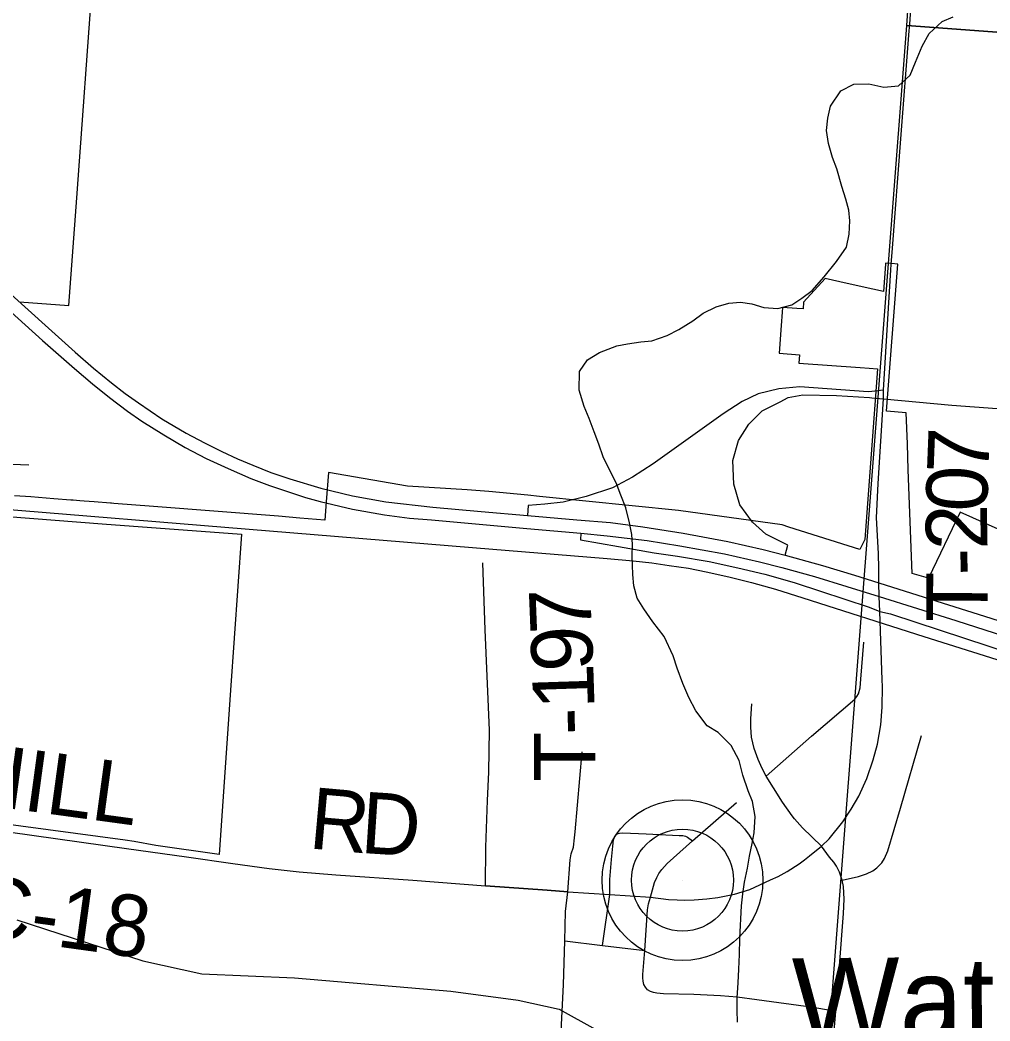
# Model space of a CAD drawing. Extents: x 114843 to 284848, y 317643 to 566895.
# Drawn here: x 263305 to 268046, y 341825 to 346716 of the extents above; entities that cross this region are included whole.
import ezdxf

# ---------------------------------------------------------------- set-up
doc = ezdxf.new("R2010")
doc.units = 0
for name, color, linetype in [('GM_X_City_Street', 7, 'Continuous'), ('GM_X_Corporation', 7, 'Continuous'), ('GM_X_County_Road', 7, 'Continuous'), ('GM_X_County_Road_Text', 7, 'Continuous'), ('GM_X_Interchange_Ramps', 7, 'Continuous'), ('GM_X_Minor_River', 7, 'Continuous'), ('GM_X_Rail_Line', 7, 'Continuous'), ('GM_X_Section', 7, 'Continuous'), ('GM_X_Township_Road', 7, 'Continuous'), ('GM_X_Township_Road_Text', 7, 'Continuous'), ('GM_X_Unincorporated', 7, 'Continuous'), ('GM_X_Unincorporated_Location', 7, 'Continuous'), ('GM_X_Unincorporated_Text', 7, 'Continuous'), ('GM_X_US_Route', 7, 'Continuous')]:
    doc.layers.add(name, color=color, linetype=linetype)

msp = doc.modelspace()

# ---------------------------------------------------------------- linework, layer by layer
at = {"layer": 'GM_X_City_Street'}
msp.add_lwpolyline([(262134.1, 344826), (262167, 344823.8), (262228.4, 344836.8), (262289.7, 344850.9), (262355.7, 344857.1), (262421.8, 344851.9), (262481.1, 344835.2), (262529, 344810.5), (262572.5, 344778.9), (262626.4, 344724.7), (262672.3, 344668.1), (262706.7, 344631.9), (262754.5, 344599.1), (262817.3, 344576.9), (262902.6, 344570.8), (263056, 344557.3), (263184, 344548.9), (263347.9, 344542.1)], dxfattribs=at)
at = {"layer": 'GM_X_Corporation'}
for points in [[(263303, 345339.5), (263544, 345320.8), (263582.4, 345846.9), (263662.6, 346946.3)], [(268210.2, 344173.3), (267900.4, 344311), (267746.3, 343988.2), (267666.1, 344012), (267646.6, 344519), (267646.9, 344519), (267642.2, 344644.7), (267636.4, 344797.6), (267541, 344804.5), (267595.2, 345523.4), (267565.3, 345525.7), (267535.4, 345528), (267535, 345522.6), (267525, 345389.8), (267473.4, 345401.3), (267348.6, 345429.2), (267241.3, 345453.2), (267134.9, 345337.4), (267132.4, 345304.5), (267102.8, 345306.7), (267032.7, 345312), (267030.8, 345288), (267026, 345223.7), (267015.8, 345087.7), (267115.5, 345080.1), (267112.5, 345040.3), (267411.5, 345017.9), (267456.2, 345014.5), (267496.4, 345011.5), (267433.9, 344178), (267409.3, 344129), (267062.4, 344238.9), (267030.3, 344249.1), (266523.7, 344319), (265844.2, 344388), (265787.8, 344393.7), (265596.8, 344413.1), (265491, 344420), (265199.8, 344439.1), (264812.5, 344505.7), (264802, 344361.3), (264795.5, 344271.6), (264672, 344282.4), (264568.9, 344291.4), (263957.3, 344339.5), (263764.2, 344354.4), (263752.8, 344355.3), (263747.8, 344355.7), (263667.8, 344361.9), (263618.3, 344365.7), (263598.1, 344367.3), (263565.1, 344369.8), (263553.2, 344370.7), (263469.6, 344377.2), (263357.4, 344385.8), (263277.6, 344392)], [(263015.5, 344307.4), (263706.8, 344254), (264387.3, 344203.9), (264334.3, 343442), (264278.6, 342639.3), (263968.8, 342683), (263863.4, 342702.3), (263819.2, 342708.3), (263064.6, 342810.4)]]:
    msp.add_lwpolyline(points, dxfattribs=at)
at = {"layer": 'GM_X_County_Road'}
for p, q in [((267518.9, 343492.9), (267508.4, 343826.2)), ((265580.1, 342485.7), (265882.4, 342464.2)), ((265882.4, 342464.2), (265983.1, 342457))]:
    msp.add_line(p, q, dxfattribs=at)
for points in [[(267223, 342680.1), (267259.7, 342714.8), (267326.3, 342798.8), (267367.6, 342859.5), (267405.2, 342924.2), (267443.7, 343009.5), (267475.7, 343101.7), (267496, 343178.5), (267512.1, 343272.4), (267518.7, 343358.1), (267520, 343459.6), (267518.9, 343492.9)], [(262448.7, 342856.6), (262490.6, 342850.7), (262707, 342822.9), (263258.6, 342747.5), (263826.1, 342668), (264118, 342627), (264344.6, 342594.6), (264522.9, 342570.1), (264669.2, 342553.5), (264848.6, 342539.5), (265224.3, 342513.4), (265580.1, 342485.7)], [(267138.7, 342612.7), (267164.5, 342632.6), (267223, 342680.1)], [(265983.1, 342457), (266188.5, 342443.8), (266386.9, 342429.9), (266475.4, 342418.5), (266516.9, 342416.5), (266554.7, 342415.8), (266600, 342417.4), (266662.3, 342421.6), (266716, 342429.1), (266796.8, 342445.4), (266872.7, 342467.7), (266974.1, 342514.8), (267011.1, 342531.5), (267055, 342555.9), (267113, 342592.8), (267138.7, 342612.7)]]:
    msp.add_lwpolyline(points, dxfattribs=at)
at = {"layer": 'GM_X_Interchange_Ramps'}
for p, q in [((267525.5, 344907.1), (267468.3, 344900.7)), ((267469.3, 344870.3), (267525.8, 344865.9))]:
    msp.add_line(p, q, dxfattribs=at)
for points in [[(267468.3, 344900.7), (267451.2, 344898.8), (267116.7, 344924.3), (267014.6, 344914.2), (266912.6, 344890.3), (266834, 344852.6), (266741.6, 344791.6), (266399.8, 344547.6), (266298.1, 344481.9), (266200.9, 344430.1), (266071.6, 344388.4), (265959.1, 344360.9), (265871, 344350.5), (265788.6, 344344.7), (265786.1, 344295.3)], [(266968.2, 344824.7), (267020.2, 344850.2), (267060.2, 344871.2), (267132.1, 344885), (267295.7, 344881.5), (267458, 344871.2), (267469.3, 344870.3)], [(267045.1, 344101.9), (267058.7, 344150), (266950.1, 344203.4), (266884.7, 344263.3), (266822.7, 344346.8), (266794.8, 344448.7), (266789.6, 344564.4), (266816.8, 344662.1), (266867.3, 344741.4), (266931.8, 344806.8), (266968.2, 344824.7)], [(266046, 344209.1), (266044.5, 344175.9), (266231.1, 344143.4), (266405, 344112.9), (266519.5, 344096.8), (266674.3, 344070.4), (266814.3, 344039.6), (266945.8, 344008.8), (267077.5, 343971.6), (267093.1, 343966.4)], [(267093.1, 343966.4), (267218.2, 343924.8), (267456.1, 343846.5), (267508.4, 343826.2)], [(267508.4, 343826.2), (267559.4, 343814.1), (268041.1, 343656.5)], [(268041.1, 343656.5), (268332.2, 343561.3), (268449, 343521.9), (268633.6, 343474.5), (268850, 343425.3), (268860.7, 343470.3)]]:
    msp.add_lwpolyline(points, dxfattribs=at)
at = {"layer": 'GM_X_Minor_River'}
for points in [[(266525.6, 345204.8), (266593.6, 345246.6), (266643.6, 345284.4), (266707.6, 345314.2), (266769.5, 345332.1), (266827.4, 345337.9), (266881.3, 345329.7), (266941.1, 345311.5), (267008.9, 345307.3), (267076.8, 345325.1), (267126.8, 345356.9), (267176.9, 345394.8), (267235, 345460.7), (267295.1, 345536.5), (267345.3, 345606.4), (267357.5, 345670.4), (267361.7, 345734.4), (267356, 345786.5), (267342.2, 345840.5), (267322.5, 345902.6), (267296.9, 345988.8), (267277.1, 346044.9), (267257.4, 346113), (267247.7, 346177), (267253.9, 346237), (267266.1, 346295), (267316.3, 346370.9), (267380.2, 346402.7), (267454.1, 346404.5), (267527.9, 346388.3), (267599.7, 346394), (267655.8, 346445.9), (267682, 346509.8), (267714.2, 346587.8), (267748.3, 346649.7), (267812.4, 346709.6), (267866.4, 346731.4)], [(266812.1, 341819.8), (266810.3, 341877.8), (266810.5, 341937.9), (266814.8, 342011.9), (266819, 342077.9), (266821.3, 342150), (266823.6, 342228), (266832.2, 342388.1), (266838.4, 342446.1), (266846.6, 342504.1), (266860.8, 342572.1), (266871, 342630.1), (266883.2, 342692.1), (266893.4, 342744.1), (266897.7, 342824.2), (266886, 342898.2), (266864.3, 342950.3), (266838.6, 343026.5), (266820.9, 343098.6), (266781.3, 343170.7), (266717.7, 343235), (266663.9, 343267.2), (266608.3, 343341.4), (266574.6, 343405.5), (266545, 343473.7), (266517.3, 343549.8), (266497.6, 343609.9), (266454.1, 343704.1), (266398.5, 343776.3), (266354.8, 343838.5), (266321.1, 343890.6), (266305.3, 343950.7), (266299.6, 344006.8), (266297.9, 344098.8), (266298.1, 344152.9), (266296.3, 344202.9), (266284.6, 344259), (266266.9, 344333.1), (266241.2, 344395.2), (266219.4, 344455.3), (266179.8, 344531.5), (266156.1, 344581.6), (266134.4, 344643.7), (266110.6, 344703.8), (266086.9, 344769.9), (266063.2, 344828), (266037.6, 344908.1), (266039.9, 344998.2), (266078.1, 345056.1), (266138.1, 345091.9), (266222, 345123.7), (266273.9, 345133.5), (266339.8, 345143.3), (266393.7, 345149.2), (266467.6, 345174.9), (266525.6, 345204.8)]]:
    msp.add_lwpolyline(points, dxfattribs=at)
at = {"layer": 'GM_X_Rail_Line'}
for points in [[(262101.2, 344418.8), (265516.2, 344139.4), (266175.1, 344085.7), (266302.3, 344073.3), (266393.7, 344063.1), (266478.8, 344051.2), (266572.5, 344037.1), (266659.2, 344019.7), (266769.4, 343994.8), (266881.2, 343967.5), (266998.4, 343934.8), (267130.9, 343892.8), (267722.2, 343703.9), (269987.1, 342989.8), (270862.9, 342713.8), (272708.4, 342128.9), (275357.5, 341291.3)], [(263289.9, 342320.1), (263905.8, 342118.7), (264194.3, 342055), (264647.1, 342036.3), (265410.2, 341970.5), (265739.7, 341926.2), (265940.3, 341883.8), (266119.3, 341783.5), (266364.6, 341628.9), (266593.4, 341465.9), (267007.5, 341139), (267289.9, 340871.6), (267625.3, 340442.9), (267939.1, 340072), (268238.8, 339763.7), (269249, 338840.3), (269510.2, 338658.1), (269715.2, 338560.3), (269989.3, 338471.8), (270982.9, 338389.9), (271300.7, 338340.5), (271600.6, 338249.6), (271829, 338137.4), (272052.6, 337987.3)]]:
    msp.add_lwpolyline(points, dxfattribs=at)
at = {"layer": 'GM_X_Section'}
for points in [[(268017.3, 352137.2), (273333.8, 351767.5), (272972.7, 346295), (267640.1, 346688.8)], [(267640.1, 346688.8), (272972.7, 346295), (272656.8, 341014.8), (267232.2, 341404.2)]]:
    msp.add_lwpolyline(points, close=True, dxfattribs=at)
at = {"layer": 'GM_X_Township_Road'}
for p, q in [((267568.9, 345601.6), (267610.5, 346135.1)), ((267518.9, 343492.9), (267508.4, 343826.2)), ((265882.4, 342464.2), (265580.1, 342485.7)), ((265983.1, 342457), (265882.4, 342464.2)), ((266152.8, 342194.4), (266188.5, 342443.8))]:
    msp.add_line(p, q, dxfattribs=at)
for points in [[(267610.5, 346135.1), (267651.7, 346663.2), (267654.5, 346695.3), (267722.1, 347712.2), (267743, 348000.5)], [(267561.1, 345494.8), (267562.7, 345521.6), (267568.9, 345601.6)], [(267525.8, 344865.9), (267525.5, 344907.1), (267561.1, 345494.8)], [(267502.8, 344035.6), (267502, 344109.8), (267492.2, 344283.1), (267499.6, 344452.3), (267525.8, 344865.9)], [(267525.8, 344865.9), (267859.7, 344834.3), (268235.4, 344806.7), (268365.4, 344792.8), (268427.4, 344774.3), (268484, 344744), (268508.9, 344724.6)], [(265580.1, 342485.7), (265582, 342674.6), (265590.3, 342903.2), (265596.7, 343041.3), (265600.5, 343245.9), (265578.4, 343736.8), (265567.7, 344064.1)], [(267508.4, 343826.2), (267504.7, 343899.5), (267503.4, 343966.7), (267502.8, 344035.6)], [(267394.5, 343411), (267403.4, 343423.9), (267411.5, 343453.8), (267414.2, 343494.7), (267429.3, 343675.5)], [(267223, 342680.1), (267259.7, 342714.8), (267326.3, 342798.8), (267367.6, 342859.5), (267405.2, 342924.2), (267443.7, 343009.5), (267475.7, 343101.7), (267496, 343178.5), (267512.1, 343272.4), (267518.7, 343358.1), (267520, 343459.6), (267518.9, 343492.9)], [(266952.9, 343021.4), (267174.5, 343216.8), (267385.6, 343398.2), (267394.5, 343411)], [(267223, 342680.1), (267129, 342769.5), (267091, 342812.4), (267078.6, 342828.1), (267031.3, 342895), (266987.2, 342964.5), (266952.9, 343021.4), (266932.3, 343059), (266912.2, 343103.4), (266893.8, 343155.9), (266881.2, 343212.2), (266876.8, 343260.6), (266876.9, 343301.9), (266881.4, 343374.6)], [(267323.9, 342513.1), (267403.2, 342531.8), (267442.8, 342544.3), (267472.9, 342559.1), (267493.7, 342573.5), (267517.2, 342597.7), (267530.8, 342619), (267547.4, 342657.3), (267608.3, 342864.9), (267711.2, 343220.5)], [(266015, 342719.6), (266018.6, 342749.8), (266052.9, 343140.9)], [(266386.9, 342429.9), (266406.4, 342501.2), (266417.2, 342526.6), (266428.2, 342545.5), (266442.9, 342565.9), (266469, 342594.5), (266592.5, 342706), (266807.4, 342893)], [(265983.1, 342457), (265993.5, 342612.3), (265999.4, 342642.7), (266009.6, 342674.1), (266015, 342719.6)], [(266188.5, 342443.8), (266188.1, 342516.9), (266196.6, 342613.8), (266202.4, 342679.1), (266206.6, 342711.1), (266211.9, 342726.1), (266221.4, 342737.5), (266228, 342741.1), (266235.2, 342743.6), (266251.4, 342744.9), (266365.6, 342740.4), (266527.4, 342732.3), (266545.3, 342730.9), (266557.3, 342728.4), (266567.6, 342722.7), (266592.5, 342706)], [(267309.6, 342084.3), (267310.4, 342095), (267330.2, 342349.7), (267333.7, 342420.1), (267329.6, 342483.1), (267323.9, 342513.1), (267310.7, 342552.8), (267296, 342581.4), (267282.7, 342601.6), (267261.7, 342626.3), (267223, 342680.1)], [(265968, 342217.1), (265971.4, 342360), (265983.1, 342457)], [(267292.7, 341871.7), (267181.8, 341891.9), (266907, 341928.8), (266809.7, 341940.9), (266728.2, 341948.2), (266597.8, 341954.5), (266450.7, 341957.5), (266418.1, 341960.9), (266402.2, 341964.1), (266386.7, 341969.4), (266372.8, 341978), (266361.9, 341990), (266354.2, 342004.3), (266350.2, 342020.1), (266348.8, 342036.5), (266349.2, 342053), (266359.4, 342170.2), (266371.8, 342368.3), (266376.6, 342398), (266386.9, 342429.9)], [(265755.3, 340357.5), (265821.4, 340446.5), (265867.2, 340519.1), (265886.2, 340567.7), (265893.3, 340629.3), (265897.3, 340826.3), (265902.5, 341006.3), (265907.9, 341120.9), (265934, 341497.3), (265946.1, 341710), (265962.3, 342001.8), (265968, 342217.1)], [(265968, 342217.1), (266152.8, 342194.4), (266359.4, 342170.2)], [(267263.9, 341532.8), (267292.7, 341871.7), (267309.6, 342084.3)]]:
    msp.add_lwpolyline(points, dxfattribs=at)
at = {"layer": 'GM_X_Unincorporated'}
for radius in [392.9, 249]:
    msp.add_circle((266543.2, 342513.5), radius, dxfattribs=at)
at = {"layer": 'GM_X_Unincorporated_Location'}
msp.add_line((266543.2, 342513.5), (266543.2, 342513.5), dxfattribs=at)
at = {"layer": 'GM_X_US_Route'}
msp.add_line((267883.7, 343779.8), (268860.7, 343470.3), dxfattribs=at)
for points in [[(263193.5, 345435.8), (263428.1, 345225.6), (263575.2, 345093.2), (263664.1, 345015.8), (263752, 344944.1), (263819.1, 344892), (263884.7, 344845), (263999, 344768.3), (264117, 344698.2), (264206.1, 344649.5), (264291.5, 344607.4), (264367.4, 344572.7), (264442.3, 344541.3), (264531.4, 344505.3), (264623.2, 344474.5), (264775.3, 344429.5), (264930.2, 344391.6), (265093, 344362.3), (265323.4, 344335.7), (265559.4, 344315.2), (265786.1, 344295.3), (266027.4, 344273.5), (266190.5, 344260.4), (266349.9, 344239.2), (266546.3, 344209.6), (266765.5, 344167.5), (266937.3, 344128.3), (267045.1, 344101.9)], [(263154.9, 345385.9), (263211.8, 345335.1), (263414.7, 345150.5), (263570.7, 345013.1), (263659.1, 344938), (263742.8, 344871), (263830.6, 344805.4), (263901, 344756.1), (264008.2, 344688.7), (264112.9, 344627.5), (264215.3, 344574.2), (264321.8, 344524.2), (264433, 344476.6), (264524, 344442.5), (264616.8, 344410.7), (264700.1, 344383.1), (264735.9, 344373.5)], [(264735.9, 344373.5), (264771.7, 344363.9), (264929.4, 344326.5), (265086, 344299), (265208.3, 344282.5), (265316.4, 344273.9), (265549.7, 344252.6), (265782.9, 344232.2), (266046, 344209.1), (266175.3, 344196.5), (266370.3, 344172.8), (266530.2, 344147.6), (266748.5, 344107.4), (266920.3, 344068.2), (267028.1, 344041.7), (267187.7, 343996.4), (267504.7, 343899.5), (267878.5, 343781.5), (267883.7, 343779.8)], [(267045.1, 344101.9), (267228.2, 344051.4), (267384.5, 344003.2), (267503.4, 343966.7), (267755.2, 343886.1), (268019.4, 343802.5), (268476.2, 343658.2), (268854.1, 343538.2)]]:
    msp.add_lwpolyline(points, dxfattribs=at)

# ---------------------------------------------------------------- texts
at = {"layer": 'GM_X_County_Road_Text'}
for s, height, rotation, p in [('HILL', 300.03, 352.2417, (263025.6, 342894.5)), ('R', 300, 354.8951, (264711.4, 342669.3)), ('D', 300, 356.298, (264964.7, 342646.8)), ('C-18', 300.03, 352.1393, (263057.9, 342248.1))]:
    msp.add_text(s, height=height, rotation=rotation, dxfattribs=at).set_placement(p)
at = {"layer": 'GM_X_Township_Road_Text'}
for s, rotation, p in [('7', 87.7545, (268037.4, 344494.4)), ('0', 88.0463, (268031.1, 344310.1)), ('2', 91.0069, (268034.4, 344129.4)), ('-', 90.4762, (268035.5, 344003.1)), ('T', 89.6776, (268034.2, 343774.2)), ('7', 92.3213, (266100.5, 343723.8)), ('9', 92.2328, (266107.7, 343538.6)), ('1', 91.8728, (266113.8, 343351.8)), ('-', 91.4359, (266117, 343226.2)), ('T', 89.9497, (266116.9, 342993.3))]:
    msp.add_text(s, height=300, rotation=rotation, dxfattribs=at).set_placement(p)
at = {"layer": 'GM_X_Unincorporated_Text'}
msp.add_text('Waterloo', height=417.04, rotation=0.4147, dxfattribs=at).set_placement((267079.6, 341714.8))

doc.saveas('drawing.dxf')
